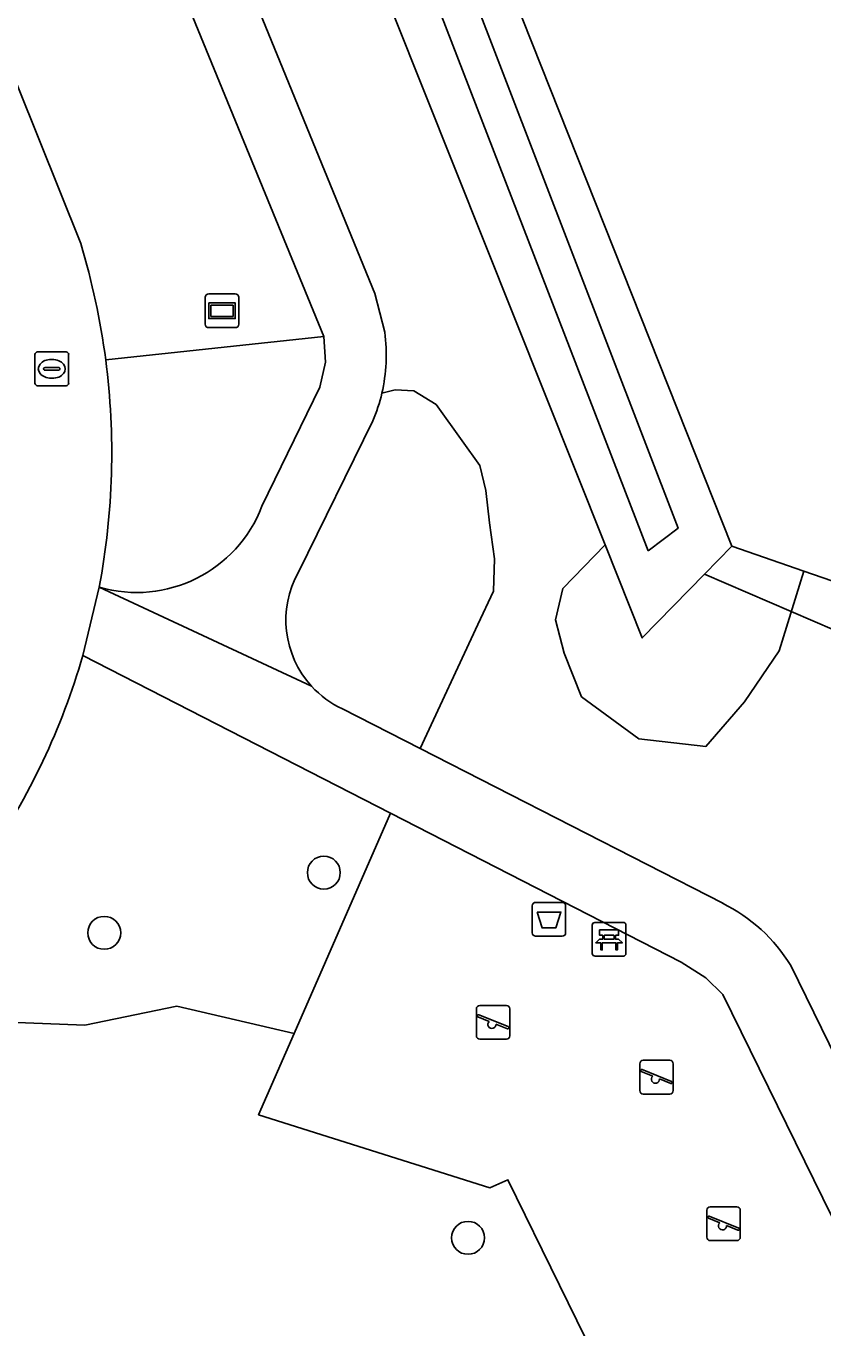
# Model space of a CAD drawing. Extents: x 162879 to 165540, y 384011 to 385181.
# Drawn here: x 164568.14 to 164591.78, y 384756.91 to 384795.54 of the extents above; entities that cross this region are included whole.
import ezdxf

# ---------------------------------------------------------------- set-up
doc = ezdxf.new("R2010")
doc.units = 0
for name, color, linetype in [('IMGEO_Afvalbak', 7, 'Continuous'), ('IMGEO_Bank', 7, 'Continuous'), ('IMGEO_Boom', 7, 'Continuous'), ('IMGEO_Bouwland', 7, 'Continuous'), ('IMGEO_Duiker', 7, 'Continuous'), ('IMGEO_Groenvoorziening', 7, 'Continuous'), ('IMGEO_Oever', 7, 'Continuous'), ('IMGEO_Rijbaan_lokaal_open', 7, 'Continuous'), ('IMGEO_Rioolput', 7, 'Continuous'), ('IMGEO_Speelvoorziening', 7, 'Continuous'), ('IMGEO_Terreindeel_zand', 7, 'Continuous'), ('IMGEO_Verklikker', 7, 'Continuous'), ('IMGEO_Voetpad_halfverhard', 7, 'Continuous'), ('IMGEO_Waterloop', 7, 'Continuous')]:
    doc.layers.add(name, color=color, linetype=linetype)

msp = doc.modelspace()

# ---------------------------------------------------------------- linework, layer by layer
at = {"layer": 'IMGEO_Afvalbak'}
for p, q in [((164583.26, 384769.534), (164584.05, 384769.534)), ((164584.05, 384769.534), (164583.26, 384769.534)), ((164583.16, 384768.634), (164583.16, 384769.434)), ((164583.16, 384769.434), (164583.16, 384768.634)), ((164584.15, 384769.434), (164584.15, 384768.634)), ((164584.15, 384768.634), (164584.15, 384769.434)), ((164584.05, 384768.534), (164583.26, 384768.534)), ((164583.26, 384768.534), (164584.05, 384768.534))]:
    msp.add_line(p, q, dxfattribs=at)
msp.add_lwpolyline([(164583.303, 384769.248), (164584.007, 384769.248), (164583.858, 384768.778), (164583.452, 384768.778), (164583.303, 384769.248)], dxfattribs=at)
for centre, start, end in [((164583.26, 384769.434), 90, 180), ((164583.26, 384769.434), 90, 180), ((164584.05, 384769.434), 0, 90), ((164584.05, 384769.434), 360, 90), ((164583.26, 384768.634), 180, 270), ((164583.26, 384768.634), 180, 270), ((164584.05, 384768.634), 270, 0), ((164584.05, 384768.634), 270, 0)]:
    msp.add_arc(centre, 0.1, start, end, dxfattribs=at)
at = {"layer": 'IMGEO_Bank'}
for p, q in [((164584.94, 384768.014), (164584.94, 384768.855)), ((164584.94, 384768.855), (164584.94, 384768.014)), ((164585.015, 384768.939), (164585.856, 384768.939)), ((164585.856, 384768.939), (164585.015, 384768.939)), ((164585.94, 384768.864), (164585.94, 384768.023)), ((164585.94, 384768.023), (164585.94, 384768.864)), ((164585.637, 384768.337), (164585.244, 384768.337)), ((164585.249, 384768.445), (164585.249, 384768.551)), ((164585.293, 384768.551), (164585.293, 384768.445)), ((164585.581, 384768.557), (164585.299, 384768.557)), ((164585.299, 384768.439), (164585.581, 384768.439)), ((164585.587, 384768.445), (164585.587, 384768.551)), ((164585.631, 384768.551), (164585.631, 384768.445)), ((164585.865, 384767.939), (164585.024, 384767.939)), ((164585.024, 384767.939), (164585.865, 384767.939))]:
    msp.add_line(p, q, dxfattribs=at)
for points in [[(164585.243, 384768.557), (164585.157, 384768.557), (164585.157, 384768.718), (164585.72, 384768.718), (164585.72, 384768.557), (164585.637, 384768.557)], [(164585.187, 384768.337), (164585.045, 384768.337), (164585.157, 384768.439), (164585.243, 384768.439)], [(164585.237, 384768.33), (164585.237, 384768.123), (164585.194, 384768.123), (164585.194, 384768.33)], [(164585.637, 384768.439), (164585.72, 384768.439), (164585.832, 384768.337), (164585.693, 384768.337)], [(164585.687, 384768.33), (164585.687, 384768.123), (164585.643, 384768.123), (164585.643, 384768.33)]]:
    msp.add_lwpolyline(points, dxfattribs=at)
for centre, radius, start, end in [((164585.018, 384768.861), 0.0779, 92.4484, 184.2845), ((164585.018, 384768.861), 0.0779, 92.4484, 184.2845), ((164585.862, 384768.861), 0.0779, 2.4484, 94.2845), ((164585.862, 384768.861), 0.0779, 2.4484, 94.2845), ((164585.187, 384768.33), 0.00671, 2.8957, 87.1043), ((164585.244, 384768.33), 0.00671, 92.8957, 177.1043), ((164585.242, 384768.55), 0.00671, 2.8957, 87.1043), ((164585.242, 384768.446), 0.00671, 272.8957, 357.1043), ((164585.299, 384768.55), 0.00671, 92.8957, 177.1043), ((164585.299, 384768.446), 0.00671, 182.8957, 267.1043), ((164585.581, 384768.55), 0.00671, 2.8957, 87.1043), ((164585.581, 384768.446), 0.00671, 272.8957, 357.1043), ((164585.638, 384768.55), 0.00671, 92.8957, 177.1043), ((164585.638, 384768.446), 0.00671, 182.8957, 267.1043), ((164585.636, 384768.33), 0.00671, 2.8957, 87.1043), ((164585.693, 384768.33), 0.00671, 92.8957, 177.1043), ((164585.018, 384768.017), 0.0779, 182.4484, 274.2845), ((164585.018, 384768.017), 0.0779, 182.4484, 274.2845), ((164585.862, 384768.017), 0.0779, 272.4484, 4.2845), ((164585.862, 384768.017), 0.0779, 272.4484, 4.2845)]:
    msp.add_arc(centre, radius, start, end, dxfattribs=at)
at = {"layer": 'IMGEO_Boom'}
for centre in [(164576.976, 384770.416), (164570.46, 384768.631), (164581.253, 384759.581)]:
    msp.add_circle(centre, 0.489, dxfattribs=at)
at = {"layer": 'IMGEO_Bouwland'}
msp.add_lwpolyline([(164573.433, 384819.511), (164589.083, 384780.103), (164591.22, 384779.363), (164595.483, 384777.886), (164600.512, 384776.144), (164612.187, 384785.427), (164620.977, 384792.621), (164627.358, 384797.091)], dxfattribs=at)
at = {"layer": 'IMGEO_Duiker'}
msp.add_lwpolyline([(164595.344, 384776.226), (164588.273, 384779.274)], dxfattribs=at)
at = {"layer": 'IMGEO_Groenvoorziening'}
for points in [[(164556.529, 384841.267), (164578.487, 384787.599), (164578.782, 384786.448)], [(164570.505, 384785.631), (164576.975, 384786.327), (164556.676, 384835.807), (164553.012, 384830.823), (164569.763, 384789.08)], [(164611.566, 384737.35), (164595.145, 384771.356), (164597.603, 384772.543), (164599.849, 384773.627), (164596.839, 384774.468), (164595.344, 384774.886), (164595.344, 384776.226), (164595.483, 384777.886), (164591.22, 384779.363), (164590.487, 384777), (164589.455, 384775.488), (164588.311, 384774.161), (164586.32, 384774.382), (164584.624, 384775.636), (164584.108, 384776.927), (164583.85, 384777.922), (164584.071, 384778.844), (164585.318, 384780.147), (164570.102, 384818.288)], [(164575.139, 384781.286), (164576.861, 384784.818), (164577.028, 384785.564), (164576.975, 384786.327), (164570.505, 384785.631)], [(164582.043, 384779.729), (164581.895, 384780.799), (164581.784, 384781.757), (164581.6, 384782.495), (164581.084, 384783.232), (164580.309, 384784.302), (164579.646, 384784.707), (164579.093, 384784.744), (164578.697, 384784.64)], [(164578.697, 384784.64), (164579.093, 384784.744), (164579.646, 384784.707), (164580.309, 384784.302), (164581.084, 384783.232), (164581.6, 384782.495), (164581.784, 384781.757), (164581.895, 384780.799), (164582.043, 384779.729), (164582.006, 384778.77), (164581.548, 384777.783), (164579.829, 384774.099), (164588.808, 384769.506)], [(164578.43, 384783.817), (164576.222, 384779.329)], [(164577.531, 384775.274), (164579.829, 384774.099), (164581.548, 384777.783), (164582.006, 384778.77), (164582.043, 384779.729)], [(164578.955, 384772.18), (164569.827, 384776.861)], [(164564.087, 384766.728), (164567.104, 384765.996), (164569.883, 384765.887), (164572.617, 384766.454), (164576.096, 384765.647), (164578.955, 384772.18)], [(164590.829, 384767.662), (164599.474, 384750), (164609.99, 384728.516)], [(164595.021, 384754.155), (164587.283, 384751.406), (164586.084, 384750.978), (164584.412, 384754.623), (164585.498, 384755.051), (164582.435, 384761.306), (164581.902, 384761.068), (164575.04, 384763.232), (164576.096, 384765.647), (164572.617, 384766.454), (164569.883, 384765.887), (164567.104, 384765.996), (164564.087, 384766.728)]]:
    msp.add_lwpolyline(points, dxfattribs=at)
msp.add_lwpolyline([(164591.22, 384779.363), (164589.083, 384780.103), (164588.273, 384779.274), (164586.422, 384777.38), (164585.318, 384780.147), (164584.071, 384778.844), (164583.85, 384777.922), (164584.108, 384776.927), (164584.624, 384775.636), (164586.32, 384774.382), (164588.311, 384774.161), (164589.455, 384775.488), (164590.487, 384777)], close=True, dxfattribs=at)
for centre, radius, start, end in [((164548.954, 384782.799), 21.736, 7.4864, 16.7962), ((164573.752, 384785.779), 5.075, 347.0357, 7.5809), ((164549.277, 384782.863), 21.407, 349.2921, 7.4304), ((164573.72, 384785.8), 5.111, 337.1699, 346.8816), ((164571.419, 384782.712), 3.984, 253.8714, 339.0211), ((164578.76, 384777.909), 2.909, 150.7692, 222.3316), ((164549.243, 384782.87), 21.444, 325.7706, 343.726), ((164578.75, 384777.9), 2.896, 222.344, 245.0998), ((164586.626, 384765.085), 4.93, 31.5114, 63.7327)]:
    msp.add_arc(centre, radius, start, end, dxfattribs=at)
at = {"layer": 'IMGEO_Oever'}
for points in [[(164573.433, 384819.511), (164571.455, 384818.793), (164570.102, 384818.288), (164585.318, 384780.147), (164586.422, 384777.38), (164588.273, 384779.274), (164589.083, 384780.103)], [(164586.595, 384779.96), (164571.957, 384817.896), (164573.021, 384818.236), (164587.489, 384780.64)]]:
    msp.add_lwpolyline(points, close=True, dxfattribs=at)
at = {"layer": 'IMGEO_Rijbaan_lokaal_open'}
for points in [[(164569.763, 384789.08), (164553.012, 384830.823), (164552.341, 384832.496), (164547.196, 384831.234), (164564.466, 384788.378)], [(164569.827, 384776.861), (164570.312, 384778.885)]]:
    msp.add_lwpolyline(points, dxfattribs=at)
for centre, radius, start, end in [((164548.954, 384782.799), 21.736, 7.4864, 16.7962), ((164549.277, 384782.863), 21.407, 349.2921, 7.4304), ((164549.243, 384782.87), 21.444, 325.7706, 343.726)]:
    msp.add_arc(centre, radius, start, end, dxfattribs=at)
at = {"layer": 'IMGEO_Rioolput'}
for p, q in [((164568.405, 384784.938), (164568.405, 384785.79)), ((164568.48, 384785.864), (164569.332, 384785.864)), ((164569.406, 384785.79), (164569.406, 384784.938)), ((164568.664, 384785.358), (164568.664, 384785.37)), ((164569.102, 384785.321), (164568.704, 384785.321)), ((164568.707, 384785.407), (164569.105, 384785.407)), ((164568.893, 384785.644), (164568.918, 384785.644)), ((164569.148, 384785.37), (164569.148, 384785.358)), ((164568.916, 384785.084), (164568.891, 384785.084)), ((164569.332, 384784.864), (164568.48, 384784.864))]:
    msp.add_line(p, q, dxfattribs=at)
for points in [[(164568.405, 384784.938), (164568.405, 384785.79)], [(164568.48, 384785.864), (164569.332, 384785.864)], [(164569.406, 384785.79), (164569.406, 384784.938)], [(164569.332, 384784.864), (164568.48, 384784.864)]]:
    msp.add_lwpolyline(points, dxfattribs=at)
for centre, radius, start, end in [((164568.482, 384785.788), 0.0765, 91.552, 178.448), ((164568.482, 384785.788), 0.0765, 91.552, 178.448), ((164569.33, 384785.788), 0.0765, 1.552, 88.448), ((164569.33, 384785.788), 0.0765, 1.552, 88.448), ((164568.704, 384785.367), 0.0403, 85.8775, 175.7526), ((164568.701, 384785.357), 0.0366, 178.938, 274.7102), ((164569.105, 384785.364), 0.043, 264.8664, 352.4533), ((164569.109, 384785.369), 0.0386, 1.7309, 96.639), ((164568.482, 384784.94), 0.0765, 181.552, 268.448), ((164568.482, 384784.94), 0.0765, 181.552, 268.448), ((164569.33, 384784.94), 0.0765, 271.552, 358.448), ((164569.33, 384784.94), 0.0765, 271.552, 358.448)]:
    msp.add_arc(centre, radius, start, end, dxfattribs=at)
for centre, major_axis, ratio, start_param, end_param in [((164568.892, 384785.364), (-0.387, 0.002), 0.722429, 4.712389, 7.853982), ((164568.917, 384785.364), (-0.39, 0.002), 0.717154, 1.570796, 4.712389)]:
    msp.add_ellipse(centre, major_axis=major_axis, ratio=ratio, start_param=start_param, end_param=end_param, dxfattribs=at)
at = {"layer": 'IMGEO_Speelvoorziening'}
for p, q in [((164581.602, 384766.475), (164582.392, 384766.475)), ((164582.392, 384766.475), (164581.602, 384766.475)), ((164581.502, 384765.575), (164581.502, 384766.375)), ((164581.502, 384766.375), (164581.502, 384765.575)), ((164581.885, 384766.003), (164581.546, 384766.14)), ((164581.571, 384766.2), (164582.447, 384765.847)), ((164582.492, 384766.375), (164582.492, 384765.575)), ((164582.492, 384765.575), (164582.492, 384766.375)), ((164582.423, 384765.787), (164582.083, 384765.924)), ((164582.392, 384765.475), (164581.602, 384765.475)), ((164581.602, 384765.475), (164582.392, 384765.475)), ((164586.449, 384764.848), (164587.239, 384764.848)), ((164587.239, 384764.848), (164586.449, 384764.848)), ((164586.349, 384763.948), (164586.349, 384764.748)), ((164586.349, 384764.748), (164586.349, 384763.948)), ((164586.732, 384764.376), (164586.393, 384764.513)), ((164586.418, 384764.573), (164587.294, 384764.22)), ((164587.339, 384764.748), (164587.339, 384763.948)), ((164587.339, 384763.948), (164587.339, 384764.748)), ((164587.27, 384764.16), (164586.93, 384764.297)), ((164587.239, 384763.848), (164586.449, 384763.848)), ((164586.449, 384763.848), (164587.239, 384763.848)), ((164588.341, 384759.598), (164588.341, 384760.398)), ((164588.341, 384760.398), (164588.341, 384759.598)), ((164588.41, 384760.223), (164589.286, 384759.87)), ((164588.441, 384760.498), (164589.231, 384760.498)), ((164589.231, 384760.498), (164588.441, 384760.498)), ((164589.331, 384760.398), (164589.331, 384759.598)), ((164589.331, 384759.598), (164589.331, 384760.398)), ((164588.724, 384760.026), (164588.385, 384760.163)), ((164589.262, 384759.81), (164588.922, 384759.947)), ((164589.231, 384759.498), (164588.441, 384759.498)), ((164588.441, 384759.498), (164589.231, 384759.498))]:
    msp.add_line(p, q, dxfattribs=at)
for centre, radius, start, end in [((164581.602, 384766.375), 0.1, 90, 180), ((164581.602, 384766.375), 0.1, 90, 180), ((164582.392, 384766.375), 0.1, 0, 90), ((164582.392, 384766.375), 0.1, 360, 90), ((164581.559, 384766.17), 0.0327, 68.078, 248.078), ((164581.964, 384765.913), 0.12, 130.9928, 5.1632), ((164582.435, 384765.817), 0.0327, 248.078, 68.078), ((164581.602, 384765.575), 0.1, 180, 270), ((164581.602, 384765.575), 0.1, 180, 270), ((164582.392, 384765.575), 0.1, 270, 0), ((164582.392, 384765.575), 0.1, 270, 0), ((164586.449, 384764.748), 0.1, 90, 180), ((164586.449, 384764.748), 0.1, 90, 180), ((164587.239, 384764.748), 0.1, 0, 90), ((164587.239, 384764.748), 0.1, 360, 90), ((164586.406, 384764.543), 0.0327, 68.078, 248.078), ((164586.811, 384764.286), 0.12, 130.9928, 5.1632), ((164587.282, 384764.19), 0.0327, 248.078, 68.078), ((164586.449, 384763.948), 0.1, 180, 270), ((164586.449, 384763.948), 0.1, 180, 270), ((164587.239, 384763.948), 0.1, 270, 0), ((164587.239, 384763.948), 0.1, 270, 0), ((164588.441, 384760.398), 0.1, 90, 180), ((164588.441, 384760.398), 0.1, 90, 180), ((164588.398, 384760.193), 0.0327, 68.078, 248.078), ((164589.231, 384760.398), 0.1, 0, 90), ((164589.231, 384760.398), 0.1, 360, 90), ((164588.803, 384759.936), 0.12, 130.9928, 5.1632), ((164589.274, 384759.84), 0.0327, 248.078, 68.078), ((164588.441, 384759.598), 0.1, 180, 270), ((164588.441, 384759.598), 0.1, 180, 270), ((164589.231, 384759.598), 0.1, 270, 0), ((164589.231, 384759.598), 0.1, 270, 0)]:
    msp.add_arc(centre, radius, start, end, dxfattribs=at)
at = {"layer": 'IMGEO_Terreindeel_zand'}
msp.add_lwpolyline([(164588.81, 384766.796), (164588.304, 384767.297), (164587.581, 384767.757), (164578.955, 384772.18), (164576.096, 384765.647), (164575.04, 384763.232), (164581.902, 384761.068), (164582.435, 384761.306), (164585.498, 384755.051), (164584.412, 384754.623), (164586.084, 384750.978), (164587.283, 384751.406), (164595.021, 384754.155)], close=True, dxfattribs=at)
at = {"layer": 'IMGEO_Verklikker'}
for p, q in [((164573.46, 384786.686), (164573.46, 384787.486)), ((164573.46, 384787.486), (164573.46, 384786.686)), ((164573.56, 384787.586), (164574.35, 384787.586)), ((164574.35, 384787.586), (164573.56, 384787.586)), ((164574.45, 384787.486), (164574.45, 384786.686)), ((164574.45, 384786.686), (164574.45, 384787.486)), ((164574.35, 384786.586), (164573.56, 384786.586)), ((164573.56, 384786.586), (164574.35, 384786.586))]:
    msp.add_line(p, q, dxfattribs=at)
for points in [[(164573.561, 384787.318), (164574.349, 384787.318), (164574.349, 384786.854), (164573.561, 384786.854), (164573.561, 384787.318)], [(164573.626, 384787.253), (164573.626, 384786.919), (164574.284, 384786.919), (164574.284, 384787.253), (164573.626, 384787.253)]]:
    msp.add_lwpolyline(points, dxfattribs=at)
for centre, start, end in [((164573.56, 384787.486), 90, 180), ((164573.56, 384787.486), 90, 180), ((164574.35, 384787.486), 0, 90), ((164574.35, 384787.486), 360, 90), ((164573.56, 384786.686), 180, 270), ((164573.56, 384786.686), 180, 270), ((164574.35, 384786.686), 270, 0), ((164574.35, 384786.686), 270, 0)]:
    msp.add_arc(centre, 0.1, start, end, dxfattribs=at)
at = {"layer": 'IMGEO_Voetpad_halfverhard'}
for points in [[(164578.782, 384786.448), (164578.487, 384787.599), (164556.529, 384841.267)], [(164554.939, 384840.033), (164556.676, 384835.807), (164576.975, 384786.327), (164577.028, 384785.564), (164576.861, 384784.818), (164575.139, 384781.286)], [(164576.222, 384779.329), (164578.43, 384783.817)], [(164576.61, 384775.95), (164570.312, 384778.885), (164569.827, 384776.861), (164578.955, 384772.18), (164587.581, 384767.757), (164588.304, 384767.297), (164588.81, 384766.796), (164595.021, 384754.155), (164608.04, 384727.651), (164608.304, 384727.055)], [(164570.312, 384778.885), (164576.61, 384775.95)], [(164579.829, 384774.099), (164577.531, 384775.274)], [(164588.808, 384769.506), (164579.829, 384774.099)], [(164609.99, 384728.516), (164599.474, 384750), (164590.829, 384767.662)]]:
    msp.add_lwpolyline(points, dxfattribs=at)
for centre, radius, start, end in [((164573.752, 384785.779), 5.075, 347.0357, 7.5809), ((164573.72, 384785.8), 5.111, 337.1699, 346.8816), ((164571.419, 384782.712), 3.984, 253.8714, 339.0211), ((164578.76, 384777.909), 2.909, 150.7692, 222.3316), ((164578.75, 384777.9), 2.896, 222.344, 245.0998), ((164586.626, 384765.085), 4.93, 31.5114, 63.7327)]:
    msp.add_arc(centre, radius, start, end, dxfattribs=at)
at = {"layer": 'IMGEO_Waterloop'}
msp.add_lwpolyline([(164586.595, 384779.96), (164587.489, 384780.64), (164573.021, 384818.236), (164571.957, 384817.896)], close=True, dxfattribs=at)

doc.saveas('drawing.dxf')
